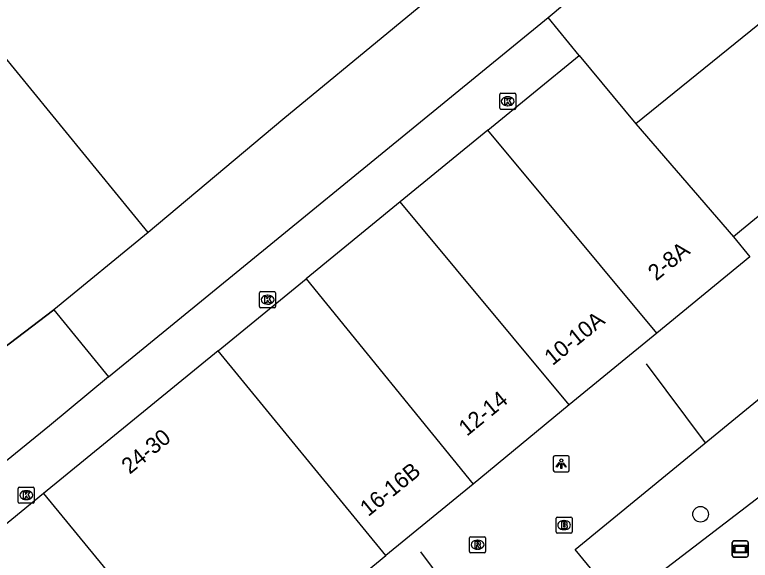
# Model space of a CAD drawing. Extents: x 161087 to 161922, y 382574 to 383873.
# Drawn here: x 161349.71 to 161395.56, y 383128.96 to 383162.97 of the extents above; entities that cross this region are included whole.
import ezdxf

# ---------------------------------------------------------------- set-up
doc = ezdxf.new("R2010")
doc.units = 0
for name, color, linetype in [('IMGEO_Boom', 7, 'Continuous'), ('IMGEO_Brandkraan', 7, 'Continuous'), ('IMGEO_Kolk', 7, 'Continuous'), ('IMGEO_Lichtpunt', 7, 'Continuous'), ('IMGEO_Lijnafwatering', 7, 'Continuous'), ('IMGEO_Muur', 7, 'Continuous'), ('IMGEO_Pand', 7, 'Continuous'), ('IMGEO_Pand_nummerreeks', 7, 'Continuous'), ('IMGEO_Parkeervlak_open', 7, 'Continuous'), ('IMGEO_Reclamebord', 7, 'Continuous'), ('IMGEO_Rijbaan_lokaal_open', 7, 'Continuous'), ('IMGEO_Rioolput', 7, 'Continuous'), ('IMGEO_Voetgangersgebied_open', 7, 'Continuous')]:
    doc.layers.add(name, color=color, linetype=linetype)

msp = doc.modelspace()

# ---------------------------------------------------------------- linework, layer by layer
at = {"layer": 'IMGEO_Boom'}
msp.add_circle((161392.462, 383131.824), 0.489, dxfattribs=at)
at = {"layer": 'IMGEO_Brandkraan'}
for p, q in [((161383.454, 383130.721), (161383.454, 383131.573)), ((161383.529, 383131.647), (161384.381, 383131.647)), ((161383.942, 383131.427), (161383.967, 383131.427)), ((161384.455, 383131.573), (161384.455, 383130.721)), ((161383.965, 383130.867), (161383.94, 383130.867)), ((161384.381, 383130.647), (161383.529, 383130.647))]:
    msp.add_line(p, q, dxfattribs=at)
for points in [[(161383.454, 383130.721), (161383.454, 383131.573)], [(161383.529, 383131.647), (161384.381, 383131.647)], [(161383.802, 383131.347), (161383.802, 383130.947), (161384.015, 383130.947)], [(161384.033, 383131.347), (161383.802, 383131.347)], [(161383.981, 383131.266), (161383.927, 383131.266), (161383.927, 383131.19)], [(161384.455, 383131.573), (161384.455, 383130.721)], [(161383.927, 383131.19), (161383.98, 383131.19)], [(161383.989, 383131.114), (161383.927, 383131.114), (161383.927, 383131.033)], [(161383.927, 383131.033), (161383.989, 383131.033)], [(161384.381, 383130.647), (161383.529, 383130.647)]]:
    msp.add_lwpolyline(points, dxfattribs=at)
for centre, radius, start, end in [((161383.531, 383131.571), 0.0765, 91.552, 178.448), ((161383.531, 383131.571), 0.0765, 91.552, 178.448), ((161383.982, 383131.228), 0.0379, 267.8285, 90.9355), ((161384.037, 383131.202), 0.145, 59.4692, 91.5367), ((161384.062, 383131.249), 0.0922, 285.5137, 58.1501), ((161384.379, 383131.571), 0.0765, 1.552, 88.448), ((161384.379, 383131.571), 0.0765, 1.552, 88.448), ((161383.99, 383131.073), 0.0404, 269.8759, 90.5077), ((161384.021, 383131.198), 0.251, 268.6676, 293.5347), ((161384.067, 383131.057), 0.105, 301.3115, 78.989), ((161383.531, 383130.723), 0.0765, 181.552, 268.448), ((161383.531, 383130.723), 0.0765, 181.552, 268.448), ((161384.379, 383130.723), 0.0765, 271.552, 358.448), ((161384.379, 383130.723), 0.0765, 271.552, 358.448)]:
    msp.add_arc(centre, radius, start, end, dxfattribs=at)
for centre, major_axis, ratio, start_param, end_param in [((161383.941, 383131.147), (-0.387, 0.002), 0.722429, 4.712389, 7.853982), ((161383.966, 383131.147), (-0.39, 0.002), 0.717154, 1.570796, 4.712389)]:
    msp.add_ellipse(centre, major_axis=major_axis, ratio=ratio, start_param=start_param, end_param=end_param, dxfattribs=at)
at = {"layer": 'IMGEO_Kolk'}
for p, q in [((161379.941, 383157.143), (161379.941, 383157.995)), ((161380.016, 383158.069), (161380.868, 383158.069)), ((161380.429, 383157.849), (161380.454, 383157.849)), ((161380.942, 383157.995), (161380.942, 383157.143)), ((161380.868, 383157.069), (161380.016, 383157.069)), ((161380.452, 383157.289), (161380.427, 383157.289)), ((161364.972, 383144.777), (161364.972, 383145.629)), ((161365.047, 383145.703), (161365.899, 383145.703)), ((161365.46, 383145.483), (161365.485, 383145.483)), ((161365.973, 383145.629), (161365.973, 383144.777)), ((161365.899, 383144.703), (161365.047, 383144.703)), ((161365.483, 383144.923), (161365.458, 383144.923)), ((161349.93, 383132.589), (161349.93, 383133.441)), ((161350.005, 383133.515), (161350.857, 383133.515)), ((161350.418, 383133.295), (161350.443, 383133.295)), ((161350.931, 383133.441), (161350.931, 383132.589)), ((161350.441, 383132.735), (161350.416, 383132.735)), ((161350.857, 383132.515), (161350.005, 383132.515))]:
    msp.add_line(p, q, dxfattribs=at)
for points in [[(161379.941, 383157.143), (161379.941, 383157.995)], [(161380.016, 383158.069), (161380.868, 383158.069)], [(161380.942, 383157.995), (161380.942, 383157.143)], [(161380.262, 383157.769), (161380.385, 383157.769), (161380.385, 383157.618), (161380.515, 383157.769), (161380.679, 383157.769), (161380.533, 383157.618), (161380.686, 383157.369), (161380.534, 383157.369), (161380.449, 383157.533), (161380.385, 383157.466), (161380.385, 383157.369), (161380.262, 383157.369), (161380.262, 383157.769)], [(161380.868, 383157.069), (161380.016, 383157.069)], [(161364.972, 383144.777), (161364.972, 383145.629)], [(161365.047, 383145.703), (161365.899, 383145.703)], [(161365.973, 383145.629), (161365.973, 383144.777)], [(161365.293, 383145.403), (161365.416, 383145.403), (161365.416, 383145.252), (161365.546, 383145.403), (161365.71, 383145.403), (161365.564, 383145.252), (161365.717, 383145.003), (161365.565, 383145.003), (161365.48, 383145.167), (161365.416, 383145.1), (161365.416, 383145.003), (161365.293, 383145.003), (161365.293, 383145.403)], [(161365.899, 383144.703), (161365.047, 383144.703)], [(161349.93, 383132.589), (161349.93, 383133.441)], [(161350.005, 383133.515), (161350.857, 383133.515)], [(161350.251, 383133.215), (161350.374, 383133.215), (161350.374, 383133.064), (161350.504, 383133.215), (161350.668, 383133.215), (161350.522, 383133.064), (161350.675, 383132.815), (161350.523, 383132.815), (161350.438, 383132.979), (161350.374, 383132.912), (161350.374, 383132.815), (161350.251, 383132.815), (161350.251, 383133.215)], [(161350.931, 383133.441), (161350.931, 383132.589)], [(161350.857, 383132.515), (161350.005, 383132.515)]]:
    msp.add_lwpolyline(points, dxfattribs=at)
for centre, start, end in [((161380.018, 383157.993), 91.552, 178.448), ((161380.018, 383157.993), 91.552, 178.448), ((161380.866, 383157.993), 1.552, 88.448), ((161380.866, 383157.993), 1.552, 88.448), ((161380.018, 383157.145), 181.552, 268.448), ((161380.018, 383157.145), 181.552, 268.448), ((161380.866, 383157.145), 271.552, 358.448), ((161380.866, 383157.145), 271.552, 358.448), ((161365.049, 383145.627), 91.552, 178.448), ((161365.049, 383145.627), 91.552, 178.448), ((161365.897, 383145.627), 1.552, 88.448), ((161365.897, 383145.627), 1.552, 88.448), ((161365.049, 383144.779), 181.552, 268.448), ((161365.049, 383144.779), 181.552, 268.448), ((161365.897, 383144.779), 271.552, 358.448), ((161365.897, 383144.779), 271.552, 358.448), ((161350.007, 383133.439), 91.552, 178.448), ((161350.007, 383133.439), 91.552, 178.448), ((161350.855, 383133.439), 1.552, 88.448), ((161350.855, 383133.439), 1.552, 88.448), ((161350.007, 383132.591), 181.552, 268.448), ((161350.007, 383132.591), 181.552, 268.448), ((161350.855, 383132.591), 271.552, 358.448), ((161350.855, 383132.591), 271.552, 358.448)]:
    msp.add_arc(centre, 0.0765, start, end, dxfattribs=at)
for centre, major_axis, ratio, start_param, end_param in [((161380.428, 383157.569), (-0.387, 0.002), 0.722429, 4.712389, 7.853982), ((161380.453, 383157.569), (-0.39, 0.002), 0.717154, 1.570796, 4.712389), ((161365.459, 383145.203), (-0.387, 0.002), 0.722429, 4.712389, 7.853982), ((161365.484, 383145.203), (-0.39, 0.002), 0.717154, 1.570796, 4.712389), ((161350.417, 383133.015), (-0.387, 0.002), 0.722429, 4.712389, 7.853982), ((161350.442, 383133.015), (-0.39, 0.002), 0.717154, 1.570796, 4.712389)]:
    msp.add_ellipse(centre, major_axis=major_axis, ratio=ratio, start_param=start_param, end_param=end_param, dxfattribs=at)
at = {"layer": 'IMGEO_Lichtpunt'}
for p, q in [((161383.281, 383135.378), (161383.281, 383134.571)), ((161383.281, 383135.378), (161383.281, 383134.571)), ((161384.183, 383135.473), (161383.375, 383135.473)), ((161384.183, 383135.473), (161383.375, 383135.473)), ((161384.277, 383134.571), (161384.277, 383135.378)), ((161384.277, 383134.571), (161384.277, 383135.378)), ((161383.375, 383134.477), (161384.183, 383134.477)), ((161383.375, 383134.477), (161384.183, 383134.477))]:
    msp.add_line(p, q, dxfattribs=at)
for points in [[(161383.655, 383135.042), (161383.694, 383135.014), (161383.506, 383134.752), (161383.468, 383134.779), (161383.655, 383135.042)], [(161383.757, 383134.994), (161383.804, 383134.994), (161383.804, 383134.672), (161383.757, 383134.672), (161383.757, 383134.994)], [(161383.867, 383135.014), (161383.905, 383135.041), (161384.092, 383134.779), (161384.053, 383134.751), (161383.867, 383135.014)]]:
    msp.add_lwpolyline(points, dxfattribs=at)
msp.add_circle((161383.78, 383135.176), 0.0994, dxfattribs=at)
for centre, start, end in [((161383.375, 383135.378), 90, 180), ((161383.375, 383135.378), 90, 180), ((161384.183, 383135.378), 0, 90), ((161384.183, 383135.378), 0, 90), ((161383.375, 383134.571), 180, 270), ((161383.375, 383134.571), 180, 270), ((161384.183, 383134.571), 270, 0), ((161384.183, 383134.571), 270, 360)]:
    msp.add_arc(centre, 0.0946, start, end, dxfattribs=at)
at = {"layer": 'IMGEO_Lijnafwatering'}
for points in [[(161392.763, 383136.28), (161389.082, 383141.199)], [(161378.599, 383124.675), (161375.014, 383129.473)]]:
    msp.add_lwpolyline(points, dxfattribs=at)
at = {"layer": 'IMGEO_Muur'}
msp.add_lwpolyline([(161338.02, 383133.832), (161352.139, 383144.565)], dxfattribs=at)
at = {"layer": 'IMGEO_Pand'}
for points in [[(161392.446, 383178.663), (161380.349, 383167.931), (161366.415, 383156.428), (161358.027, 383149.381)], [(161382.954, 383162.789), (161396.597, 383174.217)], [(161402.217, 383167.338), (161388.426, 383156.163)], [(161358.027, 383149.381), (161346.802, 383163.107)], [(161355.558, 383140.385), (161382.954, 383162.789)], [(161384.889, 383160.421), (161382.954, 383162.789)], [(161379.196, 383155.764), (161384.889, 383160.421)], [(161384.889, 383160.421), (161388.426, 383156.163)], [(161408.019, 383160.194), (161407.863, 383160.065), (161395.023, 383149.541), (161394.505, 383149.117)], [(161388.426, 383156.163), (161394.505, 383149.117)], [(161379.196, 383155.764), (161373.745, 383151.306)], [(161389.735, 383143.119), (161379.196, 383155.764)], [(161373.745, 383151.306), (161367.869, 383146.5)], [(161384.281, 383138.638), (161373.745, 383151.306)], [(161358.027, 383149.381), (161352.139, 383144.565)], [(161394.505, 383149.117), (161395.526, 383147.877), (161389.735, 383143.119)], [(161362.382, 383142.013), (161367.869, 383146.5)], [(161367.869, 383146.5), (161378.284, 383133.71)], [(161352.139, 383144.565), (161355.558, 383140.385)], [(161389.735, 383143.119), (161384.281, 383138.638)], [(161362.382, 383142.013), (161351.5, 383133.112)], [(161372.85, 383129.246), (161362.382, 383142.013)], [(161384.281, 383138.638), (161378.284, 383133.71)], [(161378.284, 383133.71), (161372.85, 383129.246)], [(161351.5, 383133.112), (161345.91, 383128.541)], [(161351.5, 383133.112), (161361.997, 383120.329)], [(161361.997, 383120.329), (161372.85, 383129.246)]]:
    msp.add_lwpolyline(points, dxfattribs=at)
at = {"layer": 'IMGEO_Parkeervlak_open'}
msp.add_lwpolyline([(161352.139, 383144.565), (161338.02, 383133.832)], dxfattribs=at)
at = {"layer": 'IMGEO_Reclamebord'}
for p, q in [((161394.441, 383129.258), (161394.441, 383130.058)), ((161394.441, 383130.058), (161394.441, 383129.258)), ((161394.541, 383130.158), (161395.331, 383130.158)), ((161395.331, 383130.158), (161394.541, 383130.158)), ((161395.431, 383130.058), (161395.431, 383129.258)), ((161395.431, 383129.258), (161395.431, 383130.058)), ((161395.331, 383129.158), (161394.541, 383129.158)), ((161394.541, 383129.158), (161395.331, 383129.158))]:
    msp.add_line(p, q, dxfattribs=at)
for points in [[(161394.542, 383129.89), (161395.33, 383129.89), (161395.33, 383129.426), (161394.542, 383129.426), (161394.542, 383129.89)], [(161394.607, 383129.825), (161394.607, 383129.491), (161395.265, 383129.491), (161395.265, 383129.825), (161394.607, 383129.825)]]:
    msp.add_lwpolyline(points, dxfattribs=at)
for centre, start, end in [((161394.541, 383130.058), 90, 180), ((161394.541, 383130.058), 90, 180), ((161395.331, 383130.058), 0, 90), ((161395.331, 383130.058), 360, 90), ((161394.541, 383129.258), 180, 270), ((161394.541, 383129.258), 180, 270), ((161395.331, 383129.258), 270, 0), ((161395.331, 383129.258), 270, 0)]:
    msp.add_arc(centre, 0.1, start, end, dxfattribs=at)
at = {"layer": 'IMGEO_Rijbaan_lokaal_open'}
msp.add_lwpolyline([(161355.558, 383140.385), (161351.874, 383137.347), (161347.38, 383133.706), (161343.527, 383130.482)], dxfattribs=at)
at = {"layer": 'IMGEO_Rioolput'}
for p, q in [((161378.06, 383129.501), (161378.06, 383130.353)), ((161378.135, 383130.427), (161378.987, 383130.427)), ((161379.061, 383130.353), (161379.061, 383129.501)), ((161378.548, 383130.207), (161378.573, 383130.207)), ((161378.987, 383129.427), (161378.135, 383129.427)), ((161378.571, 383129.647), (161378.546, 383129.647))]:
    msp.add_line(p, q, dxfattribs=at)
for points in [[(161378.06, 383129.501), (161378.06, 383130.353)], [(161378.135, 383130.427), (161378.987, 383130.427)], [(161379.061, 383130.353), (161379.061, 383129.501)], [(161378.649, 383130.125), (161378.397, 383130.127), (161378.397, 383129.727)], [(161378.397, 383129.727), (161378.521, 383129.727), (161378.521, 383129.889), (161378.532, 383129.889)], [(161378.575, 383130.046), (161378.521, 383130.046), (161378.521, 383129.965)], [(161378.521, 383129.965), (161378.573, 383129.965)], [(161378.579, 383129.86), (161378.65, 383129.727), (161378.79, 383129.727), (161378.725, 383129.853)], [(161378.987, 383129.427), (161378.135, 383129.427)]]:
    msp.add_lwpolyline(points, dxfattribs=at)
for centre, radius, start, end in [((161378.137, 383130.351), 0.0765, 91.552, 178.448), ((161378.137, 383130.351), 0.0765, 91.552, 178.448), ((161378.985, 383130.351), 0.0765, 1.552, 88.448), ((161378.985, 383130.351), 0.0765, 1.552, 88.448), ((161378.531, 383129.836), 0.0533, 26.0293, 88.6989), ((161378.557, 383130.154), 0.19, 274.7715, 282.9687), ((161378.581, 383129.95), 0.0964, 77.0061, 93.1865), ((161378.595, 383130.007), 0.0378, 276.6634, 79.6772), ((161378.648, 383130.015), 0.109, 350.3612, 89.416), ((161378.646, 383130.015), 0.112, 277.5842, 350.9817), ((161378.63, 383129.8), 0.108, 29.5134, 73.7905), ((161378.137, 383129.503), 0.0765, 181.552, 268.448), ((161378.137, 383129.503), 0.0765, 181.552, 268.448), ((161378.985, 383129.503), 0.0765, 271.552, 358.448), ((161378.985, 383129.503), 0.0765, 271.552, 358.448)]:
    msp.add_arc(centre, radius, start, end, dxfattribs=at)
for centre, major_axis, ratio, start_param, end_param in [((161378.547, 383129.927), (-0.387, 0.002), 0.722429, 4.712389, 7.853982), ((161378.572, 383129.927), (-0.39, 0.002), 0.717154, 1.570796, 4.712389)]:
    msp.add_ellipse(centre, major_axis=major_axis, ratio=ratio, start_param=start_param, end_param=end_param, dxfattribs=at)
at = {"layer": 'IMGEO_Voetgangersgebied_open'}
msp.add_lwpolyline([(161397.058, 383139.799), (161400.206, 383136.021), (161387.42, 383126.235), (161384.635, 383129.62), (161397.058, 383139.799)], dxfattribs=at)

# ---------------------------------------------------------------- texts
at = {"layer": 'IMGEO_Pand_nummerreeks'}
for s, rotation, p in [('2-8A', 39.4451, (161389.699, 383146.336)), ('10-10A', 39.1636, (161383.236, 383141.058)), ('12-14', 39.3304, (161377.895, 383136.652)), ('24-30', 39.282, (161356.878, 383134.282)), ('16-16B', 39.1126, (161371.749, 383131.644))]:
    msp.add_text(s, height=1, rotation=rotation, dxfattribs=at).set_placement(p)

doc.saveas('drawing.dxf')
